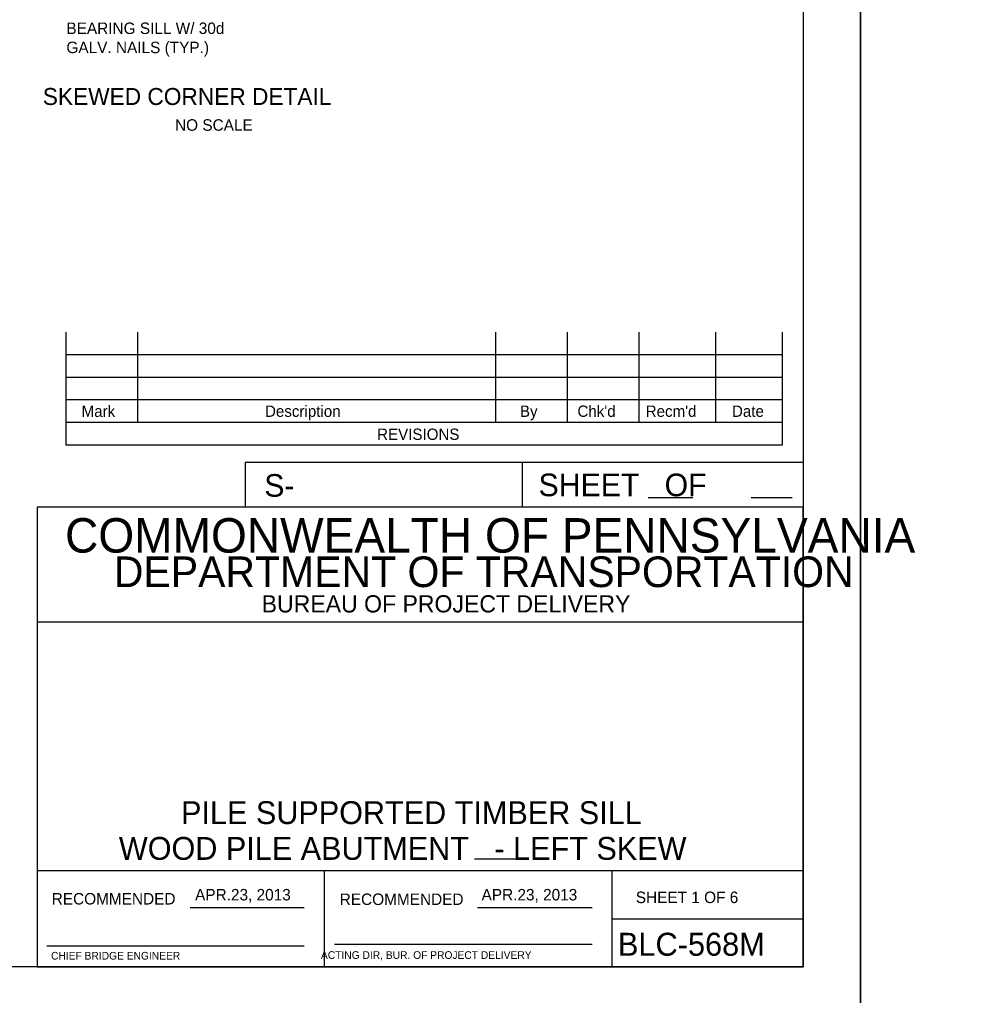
# Model space of a CAD drawing. Extents: x 638304 to 640306, y 296653 to 298435.
# Drawn here: x 639056.8 to 639303.6, y 297849 to 298103.8 of the extents above; entities that cross this region are included whole.
import ezdxf

# ---------------------------------------------------------------- set-up
doc = ezdxf.new("R2010")
doc.units = 0
for name, color, linetype in [('2', 7, 'Continuous'), ('4', 7, 'Continuous'), ('5', 7, 'Continuous'), ('Level 5', 7, 'Continuous'), ('PLT-BNDY', 7, 'Continuous')]:
    doc.layers.add(name, color=color, linetype=linetype)

msp = doc.modelspace()

# ---------------------------------------------------------------- linework, layer by layer
at = {"layer": '2'}
for p, q in [((639261.46, 298420.46), (639261.46, 297856.46)), ((639068.92, 298022.15), (639068.92, 297992.62)), ((639087.62, 298022.15), (639087.62, 297998.53)), ((639181.13, 298022.15), (639181.13, 297998.53)), ((639199.83, 298022.15), (639199.83, 297998.53)), ((639218.53, 298022.15), (639218.53, 297998.53)), ((639238.59, 298022.15), (639238.59, 297998.53)), ((639255.94, 298022.15), (639255.94, 297992.62)), ((639255.94, 298016.24), (639068.92, 298016.24)), ((639255.94, 298010.34), (639068.92, 298010.34)), ((639255.94, 298004.43), (639068.92, 298004.43)), ((639255.94, 297998.53), (639068.92, 297998.53)), ((639255.94, 297992.62), (639068.92, 297992.62)), ((639261.46, 297988.11), (639115.78, 297988.11)), ((639115.78, 297988.11), (639115.78, 297976.46)), ((639188.09, 297988.11), (639188.09, 297976.46)), ((639220.95, 297979), (639232.6, 297979)), ((639247.83, 297979), (639258.56, 297979)), ((639261.46, 297976.46), (639061.46, 297976.46)), ((639061.46, 297976.46), (639061.46, 297856.46)), ((639261.46, 297856.46), (639261.46, 297976.46)), ((639261.46, 297946.46), (639061.46, 297946.46)), ((639261.46, 297881.46), (639061.46, 297881.46)), ((639136.46, 297856.46), (639136.46, 297881.46)), ((639211.46, 297881.46), (639211.46, 297856.46)), ((639101.42, 297871.96), (639131.19, 297871.96)), ((639176.42, 297871.96), (639206.33, 297871.96)), ((639211.46, 297868.96), (639261.46, 297868.96)), ((639063.96, 297861.96), (639131.19, 297861.96)), ((639139.08, 297862.33), (639206.33, 297862.33)), ((639261.46, 297856.46), (638475.46, 297856.46)), ((639061.46, 297856.46), (639261.46, 297856.46))]:
    msp.add_line(p, q, dxfattribs=at)
at = {"layer": '4'}
msp.add_line((639175.63, 297884.64), (639186.99, 297884.64), dxfattribs=at)
at = {"layer": 'PLT-BNDY'}
for points in [[(638435.46, 298435.46), (639276.46, 298435.46), (639276.46, 297841.46), (638435.46, 297841.46)], [(639276.46, 298435.46), (640117.46, 298435.46), (640117.46, 297841.46), (639276.46, 297841.46)]]:
    msp.add_lwpolyline(points, close=True, dxfattribs=at)

# ---------------------------------------------------------------- texts
at = {"layer": '2'}
for s, height, p in [('Mark', 2.952, (639073.02, 298000.03)), ('Description', 2.9523, (639120.92, 298000.03)), ('By', 2.952, (639187.49, 298000.03)), ("Chk'd", 2.952, (639202.52, 298000.03)), ("Recm'd", 2.953, (639220.33, 298000.03)), ('Date', 2.952, (639242.86, 298000.03)), ('REVISIONS', 2.952, (639150.2, 297994.01)), ('S-', 5.905, (639120.73, 297979.17)), ('COMMONWEALTH OF PENNSYLVANIA', 9, (639068.71, 297964.58)), ('DEPARTMENT OF TRANSPORTATION', 8.0002, (639081.46, 297955.58)), ('BUREAU OF PROJECT DELIVERY', 4.5, (639120.05, 297948.96)), ('WOOD PILE ABUTMENT   - LEFT SKEW', 5.9728, (639082.76, 297884.37)), ('APR.23, 2013', 3, (639102.67, 297873.77)), ('APR.23, 2013', 3, (639177.48, 297873.77)), ('SHEET 1 OF 6', 3, (639217.75, 297873.08)), ('BLC-568M', 6, (639213.08, 297859.33)), ('CHIEF BRIDGE ENGINEER', 2.0002, (639065.05, 297858.33)), ('  ACTING DIR, BUR. OF PROJECT DELIVERY', 2.0002, (639134.05, 297858.51))]:
    msp.add_text(s, height=height, dxfattribs=at).set_placement(p)
for s, height, p in [('SHEET   OF', 5.907, (639192.35, 297979.31)), ('RECOMMENDED', 3, (639065.23, 297872.71)), ('RECOMMENDED', 3, (639140.44, 297872.58))]:
    msp.add_text(s, height=height, rotation=360, dxfattribs=at).set_placement(p)
at = {"layer": '4'}
msp.add_text('PILE SUPPORTED TIMBER SILL', height=5.9728, dxfattribs=at).set_placement((639099.01, 297893.71))
at = {"layer": '5'}
for s, height, p in [('SKEWED CORNER DETAIL', 4.4294, (639062.9, 298081.46)), ('NO SCALE', 3, (639097.43, 298074.73))]:
    msp.add_text(s, height=height, dxfattribs=at).set_placement(p)
at = {"layer": 'Level 5'}
for s, p in [('BEARING SILL W/ 30d', (639069.07, 298099.99)), ('GALV. NAILS (TYP.)', (639069.07, 298094.99))]:
    msp.add_text(s, height=3.0001, dxfattribs=at).set_placement(p)

doc.saveas('drawing.dxf')
